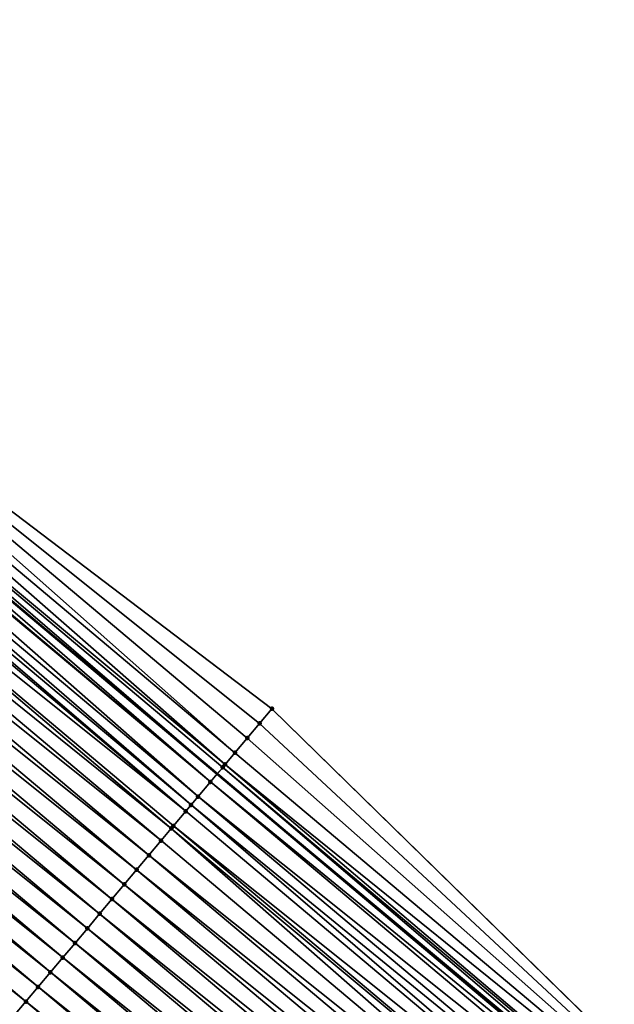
# Model space of a CAD drawing. Header units: feet. Extents: x 2007189 to 2022806, y 818621 to 837694.
# Tile 405 of 656: x 2017005 to 2017020, y 818934 to 818960. Entities that reach past the tile are written whole.
import ezdxf

# ---------------------------------------------------------------- set-up
doc = ezdxf.new("R2010")
doc.units = ezdxf.units.FT
doc.header["$MEASUREMENT"] = 0
for name, color, linetype, lineweight in [('EP_Travel Lane', 172, 'Continuous', 53), ('Road Shots', 141, 'Continuous', 100), ('Road X-Section', 40, 'Continuous', 13)]:
    doc.layers.add(name, color=color, linetype=linetype, lineweight=lineweight)
doc.layers.add('I-77-MM17-21_SB-Surface-Border', color=7, linetype='Continuous')
doc.layers.add('I-77-MM17-21_SB-Surface-TIN', color=7, linetype='Continuous')

msp = doc.modelspace()

# ---------------------------------------------------------------- linework, layer by layer
at = {"layer": 'EP_Travel Lane'}
msp.add_polyline3d([(2016734.380056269, 819171.5816410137, 274.3019561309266), (2016749.65505463, 819158.6942299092, 274.5888565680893), (2016764.952011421, 819145.8127301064, 274.8540412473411), (2016780.24919519, 819132.9310391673, 275.095501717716), (2016795.546419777, 819120.0493138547, 275.3326984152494), (2016810.843294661, 819107.1678830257, 275.6064427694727), (2016826.140308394, 819094.2863352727, 275.865672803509), (2016841.437434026, 819081.4046932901, 276.1132194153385), (2016856.734659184, 819068.5229674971, 276.350354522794), (2016872.031767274, 819055.6413402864, 276.5997191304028), (2016887.328814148, 819042.7597646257, 276.8554896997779), (2016902.61822396, 819029.8883168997, 277.0957903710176), (2016917.924966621, 819017.0178879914, 277.3409258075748), (2016933.231830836, 819004.1473568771, 277.5682917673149), (2016948.538951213, 818991.2766103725, 277.7582244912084), (2016963.846316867, 818978.4056576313, 277.9123149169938), (2016979.153692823, 818965.5346962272, 278.0648903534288), (2016994.461046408, 818952.6637536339, 278.2207400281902), (2017009.768130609, 818939.7930375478, 278.4159691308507), (2017025.075442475, 818926.9221300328, 278.577906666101), (2017040.382905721, 818914.0510952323, 278.7177266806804), (2017055.672095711, 818901.2072486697, 278.841691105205), (2017071.0103465, 818888.3726488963, 278.9807868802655), (2017086.348633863, 818875.5380185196, 279.1001611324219)], dxfattribs=at)
at = {"layer": 'I-77-MM17-21_SB-Surface-Border', "color": 3, "linetype": 'Continuous', "lineweight": -3}
msp.add_polyline3d([(2016734.553570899, 819171.7871374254, 274.2982413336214), (2016749.827811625, 819158.8992363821, 274.5862957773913), (2016765.686244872, 819146.6837108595, 274.8268820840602), (2016780.416064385, 819133.1290581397, 275.092997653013), (2016796.032614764, 819120.6261246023, 275.3180298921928), (2016811.648880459, 819108.1234309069, 275.5728208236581), (2016827.587508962, 819096.0029443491, 275.8056849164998), (2016841.914864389, 819081.9709663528, 276.091629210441), (2016857.209051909, 819069.0858257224, 276.3385874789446), (2016872.503199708, 819056.2007185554, 276.5896925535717), (2016887.797254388, 819043.3156898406, 276.8505400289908), (2016902.761911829, 819030.0591826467, 277.0942366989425), (2016918.068658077, 819017.1887507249, 277.3388480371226), (2016933.37552812, 819004.3182147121, 277.5653623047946), (2016948.682644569, 818991.4474715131, 277.755869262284), (2016964.311828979, 818978.9591840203, 277.9047523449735), (2016979.619272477, 818966.0881658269, 278.0474565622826), (2016995.248594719, 818953.5997624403, 278.1761907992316), (2017011.199279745, 818941.4944076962, 278.3663677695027), (2017025.540950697, 818927.4756597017, 278.5709130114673), (2017041.170315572, 818914.9872204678, 278.6934134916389), (2017056.457146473, 818902.1453214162, 278.8100806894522), (2017071.795391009, 818889.3107383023, 278.9555836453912), (2017086.491902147, 818875.709227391, 279.0983096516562)], dxfattribs=at)
at = {"layer": 'I-77-MM17-21_SB-Surface-TIN', "color": 128, "linetype": 'Continuous', "lineweight": -3}
for points in [[(2017010.233605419, 818940.3465953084, 278.4138588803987), (2016995.248594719, 818953.5997624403, 278.1761907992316), (2016994.926659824, 818953.2171948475, 278.1983720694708)], [(2017010.233605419, 818940.3465953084, 278.4138588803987), (2017010.555491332, 818940.7292040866, 278.3988365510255), (2016995.248594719, 818953.5997624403, 278.1761907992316)], [(2017010.555491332, 818940.7292040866, 278.3988365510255), (2017010.877388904, 818941.1118030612, 278.3821102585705), (2016995.248594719, 818953.5997624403, 278.1761907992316)], [(2017010.877388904, 818941.1118030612, 278.3821102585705), (2017011.199279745, 818941.4944076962, 278.3663677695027), (2016995.248594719, 818953.5997624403, 278.1761907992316)], [(2017009.975089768, 818940.0391974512, 278.41771968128), (2016994.926659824, 818953.2171948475, 278.1983720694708), (2016994.604748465, 818952.8346074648, 278.217113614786)], [(2017009.975089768, 818940.0391974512, 278.41771968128), (2017010.233605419, 818940.3465953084, 278.4138588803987), (2016994.926659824, 818953.2171948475, 278.1983720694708)], [(2016994.604748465, 818952.8346074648, 278.217113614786), (2016994.461046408, 818952.6637536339, 278.2207400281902), (2017009.768130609, 818939.7930375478, 278.4159691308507)], [(2017009.911797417, 818939.9639210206, 278.417494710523), (2016994.604748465, 818952.8346074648, 278.217113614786), (2017009.768130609, 818939.7930375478, 278.4159691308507)], [(2017009.911797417, 818939.9639210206, 278.417494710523), (2017009.975089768, 818940.0391974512, 278.41771968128), (2016994.604748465, 818952.8346074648, 278.217113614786)], [(2017009.59003767, 818939.5812061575, 278.4140779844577), (2016994.461046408, 818952.6637536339, 278.2207400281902), (2016994.282909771, 818952.4519589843, 278.2252354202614)], [(2017009.59003767, 818939.5812061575, 278.4140779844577), (2017009.768130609, 818939.7930375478, 278.4159691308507), (2016994.461046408, 818952.6637536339, 278.2207400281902)], [(2017009.268273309, 818939.1984951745, 278.4113356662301), (2016994.241346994, 818952.4025305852, 278.2253809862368), (2016993.961145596, 818952.069247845, 278.2224662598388)], [(2017009.59003767, 818939.5812061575, 278.4140779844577), (2016994.282909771, 818952.4519589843, 278.2252354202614), (2016994.241346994, 818952.4025305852, 278.2253809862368)], [(2017009.268273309, 818939.1984951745, 278.4113356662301), (2017009.59003767, 818939.5812061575, 278.4140779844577), (2016994.241346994, 818952.4025305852, 278.2253809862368)], [(2017009.085630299, 818938.9812218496, 278.4072448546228), (2016993.961145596, 818952.069247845, 278.2224662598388), (2016993.757436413, 818951.8269139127, 278.2178930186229)], [(2017009.085630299, 818938.9812218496, 278.4072448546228), (2017009.268273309, 818939.1984951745, 278.4113356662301), (2016993.961145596, 818952.069247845, 278.2224662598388)], [(2017008.946550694, 818938.8157490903, 278.4024922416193), (2016993.757436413, 818951.8269139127, 278.2178930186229), (2016993.639415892, 818951.6865077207, 278.214659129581)], [(2017008.946550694, 818938.8157490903, 278.4024922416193), (2017009.085630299, 818938.9812218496, 278.4072448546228), (2016993.757436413, 818951.8269139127, 278.2178930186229)], [(2017008.946550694, 818938.8157490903, 278.4024922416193), (2016993.639415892, 818951.6865077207, 278.214659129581), (2016993.317703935, 818951.3037526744, 278.2042582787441)], [(2017008.569148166, 818938.3666708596, 278.3855658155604), (2016993.317703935, 818951.3037526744, 278.2042582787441), (2016992.996002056, 818950.9209891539, 278.1923845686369)], [(2017008.569148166, 818938.3666708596, 278.3855658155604), (2017008.624865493, 818938.4329715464, 278.388180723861), (2016993.317703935, 818951.3037526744, 278.2042582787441)], [(2017008.624865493, 818938.4329715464, 278.388180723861), (2017008.946550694, 818938.8157490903, 278.4024922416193), (2016993.317703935, 818951.3037526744, 278.2042582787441)], [(2017008.30318511, 818938.0501899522, 278.3731651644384), (2016992.996002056, 818950.9209891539, 278.1923845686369), (2016992.674300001, 818950.538225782, 278.1805366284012)], [(2017008.30318511, 818938.0501899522, 278.3731651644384), (2017008.569148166, 818938.3666708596, 278.3855658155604), (2016992.996002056, 818950.9209891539, 278.1923845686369)], [(2017007.981493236, 818937.6674180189, 278.3598288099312), (2016992.674300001, 818950.538225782, 278.1805366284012), (2016992.352591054, 818950.1554682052, 278.1696959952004)], [(2017007.981493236, 818937.6674180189, 278.3598288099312), (2017008.30318511, 818938.0501899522, 278.3731651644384), (2016992.674300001, 818950.538225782, 278.1805366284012)], [(2017007.659790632, 818937.2846551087, 278.3480607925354), (2016992.352591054, 818950.1554682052, 278.1696959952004), (2016992.030875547, 818949.7727161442, 278.1598140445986)], [(2017007.659790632, 818937.2846551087, 278.3480607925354), (2017007.981493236, 818937.6674180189, 278.3598288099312), (2016992.352591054, 818950.1554682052, 278.1696959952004)], [(2017007.338080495, 818936.9018985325, 278.3373937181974), (2016992.030875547, 818949.7727161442, 278.1598140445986), (2016991.709158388, 818949.3899654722, 278.1501735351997)], [(2017007.338080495, 818936.9018985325, 278.3373937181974), (2017007.659790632, 818937.2846551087, 278.3480607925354), (2016992.030875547, 818949.7727161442, 278.1598140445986)], [(2017007.016366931, 818936.5191448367, 278.3272273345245), (2016991.709158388, 818949.3899654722, 278.1501735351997), (2016991.387441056, 818949.007214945, 278.140558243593)], [(2017007.016366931, 818936.5191448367, 278.3272273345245), (2017007.338080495, 818936.9018985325, 278.3373937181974), (2016991.709158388, 818949.3899654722, 278.1501735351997)], [(2017006.694645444, 818936.1363978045, 278.3182191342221), (2016991.387441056, 818949.007214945, 278.140558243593), (2016991.065722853, 818948.6244651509, 278.1310703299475)], [(2017006.694645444, 818936.1363978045, 278.3182191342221), (2017007.016366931, 818936.5191448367, 278.3272273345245), (2016991.387441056, 818949.007214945, 278.140558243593)], [(2017006.372927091, 818935.7536481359, 278.3087527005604), (2016991.065722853, 818948.6244651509, 278.1310703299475), (2016990.743999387, 818948.2417197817, 278.1223515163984)], [(2017006.372927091, 818935.7536481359, 278.3087527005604), (2017006.694645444, 818936.1363978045, 278.3182191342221), (2016991.065722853, 818948.6244651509, 278.1310703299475)], [(2017006.051212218, 818935.370895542, 278.2987778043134), (2016990.743999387, 818948.2417197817, 278.1223515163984), (2016990.422275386, 818947.8589748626, 278.1137109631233)], [(2017006.051212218, 818935.370895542, 278.2987778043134), (2017006.372927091, 818935.7536481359, 278.3087527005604), (2016990.743999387, 818948.2417197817, 278.1223515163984)], [(2017005.729490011, 818934.9881491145, 278.2898747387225), (2016990.422275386, 818947.8589748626, 278.1137109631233), (2016990.100555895, 818947.4762261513, 278.1044112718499)], [(2017005.729490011, 818934.9881491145, 278.2898747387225), (2017006.051212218, 818935.370895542, 278.2987778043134), (2016990.422275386, 818947.8589748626, 278.1137109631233)], [(2017005.407763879, 818934.6054059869, 278.2815452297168), (2016990.100555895, 818947.4762261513, 278.1044112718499), (2016989.778845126, 818947.0934701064, 278.0938368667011)], [(2017005.407763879, 818934.6054059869, 278.2815452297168), (2017005.729490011, 818934.9881491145, 278.2898747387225), (2016990.100555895, 818947.4762261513, 278.1044112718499)], [(2017005.086042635, 818934.2226587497, 278.2725014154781), (2016989.778845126, 818947.0934701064, 278.0938368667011), (2016989.457139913, 818946.7107093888, 278.0824502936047)], [(2017005.086042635, 818934.2226587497, 278.2725014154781), (2017005.407763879, 818934.6054059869, 278.2815452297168), (2016989.778845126, 818947.0934701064, 278.0938368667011)], [(2017004.764331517, 818933.8399029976, 278.2619776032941), (2016989.457139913, 818946.7107093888, 278.0824502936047), (2016989.135434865, 818946.3279485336, 278.0710398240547)], [(2017004.764331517, 818933.8399029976, 278.2619776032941), (2017005.086042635, 818934.2226587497, 278.2725014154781), (2016989.457139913, 818946.7107093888, 278.0824502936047)], [(2017004.442624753, 818933.4571435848, 278.2508174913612), (2017004.764331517, 818933.8399029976, 278.2619776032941), (2016989.135434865, 818946.3279485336, 278.0710398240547)], [(2017025.540950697, 818927.4756597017, 278.5709130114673), (2017011.199279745, 818941.4944076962, 278.3663677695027), (2017010.877388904, 818941.1118030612, 278.3821102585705)], [(2017025.540950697, 818927.4756597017, 278.5709130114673), (2017010.877388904, 818941.1118030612, 278.3821102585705), (2017010.555491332, 818940.7292040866, 278.3988365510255)], [(2017025.540950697, 818927.4756597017, 278.5709130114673), (2017010.555491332, 818940.7292040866, 278.3988365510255), (2017010.233605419, 818940.3465953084, 278.4138588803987)], [(2017025.540950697, 818927.4756597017, 278.5709130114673), (2017010.233605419, 818940.3465953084, 278.4138588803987), (2017009.975089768, 818940.0391974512, 278.41771968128)], [(2017025.127550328, 818926.9841047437, 278.5781282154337), (2017009.911797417, 818939.9639210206, 278.417494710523), (2017009.768130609, 818939.7930375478, 278.4159691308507)], [(2017025.219121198, 818927.0930034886, 278.5776908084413), (2017009.975089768, 818940.0391974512, 278.41771968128), (2017009.911797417, 818939.9639210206, 278.417494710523)], [(2017025.127550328, 818926.9841047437, 278.5781282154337), (2017025.219121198, 818927.0930034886, 278.5776908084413), (2017009.911797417, 818939.9639210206, 278.417494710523)], [(2017025.219121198, 818927.0930034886, 278.5776908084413), (2017025.540950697, 818927.4756597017, 278.5709130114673), (2017009.975089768, 818940.0391974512, 278.41771968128)], [(2017009.59003767, 818939.5812061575, 278.4140779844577), (2017025.075442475, 818926.9221300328, 278.577906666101), (2017009.768130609, 818939.7930375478, 278.4159691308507)], [(2017025.127550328, 818926.9841047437, 278.5781282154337), (2017009.768130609, 818939.7930375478, 278.4159691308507), (2017025.075442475, 818926.9221300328, 278.577906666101)], [(2017024.89734178, 818926.7103051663, 278.5771494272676), (2017009.59003767, 818939.5812061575, 278.4140779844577), (2017009.268273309, 818939.1984951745, 278.4113356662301)], [(2017024.89734178, 818926.7103051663, 278.5771494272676), (2017025.075442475, 818926.9221300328, 278.577906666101), (2017009.59003767, 818939.5812061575, 278.4140779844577)], [(2017024.575580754, 818926.327591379, 278.573920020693), (2017009.268273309, 818939.1984951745, 278.4113356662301), (2017009.085630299, 818938.9812218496, 278.4072448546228)], [(2017024.575580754, 818926.327591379, 278.573920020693), (2017024.89734178, 818926.7103051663, 278.5771494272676), (2017009.268273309, 818939.1984951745, 278.4113356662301)], [(2017024.25384265, 818925.9448583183, 278.5673405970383), (2017009.085630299, 818938.9812218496, 278.4072448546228), (2017008.946550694, 818938.8157490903, 278.4024922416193)], [(2017024.25384265, 818925.9448583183, 278.5673405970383), (2017024.575580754, 818926.327591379, 278.573920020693), (2017009.085630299, 818938.9812218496, 278.4072448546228)], [(2017024.25384265, 818925.9448583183, 278.5673405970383), (2017008.946550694, 818938.8157490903, 278.4024922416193), (2017008.624865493, 818938.4329715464, 278.388180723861)], [(2017023.61042023, 818925.1793469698, 278.5463206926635), (2017008.569148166, 818938.3666708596, 278.3855658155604), (2017008.30318511, 818938.0501899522, 278.3731651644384)], [(2017023.932126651, 818925.5621066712, 278.5575305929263), (2017008.624865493, 818938.4329715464, 278.388180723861), (2017008.569148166, 818938.3666708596, 278.3855658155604)], [(2017023.61042023, 818925.1793469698, 278.5463206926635), (2017023.932126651, 818925.5621066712, 278.5575305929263), (2017008.569148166, 818938.3666708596, 278.3855658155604)], [(2017023.932126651, 818925.5621066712, 278.5575305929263), (2017024.25384265, 818925.9448583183, 278.5673405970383), (2017008.624865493, 818938.4329715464, 278.388180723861)], [(2017023.61042023, 818925.1793469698, 278.5463206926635), (2017008.30318511, 818938.0501899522, 278.3731651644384), (2017007.981493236, 818937.6674180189, 278.3598288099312)], [(2017023.288714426, 818924.79658675, 278.535020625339), (2017007.981493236, 818937.6674180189, 278.3598288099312), (2017007.659790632, 818937.2846551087, 278.3480607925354)], [(2017023.288714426, 818924.79658675, 278.535020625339), (2017023.61042023, 818925.1793469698, 278.5463206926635), (2017007.981493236, 818937.6674180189, 278.3598288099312)], [(2017022.967001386, 818924.4138326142, 278.5247780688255), (2017007.659790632, 818937.2846551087, 278.3480607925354), (2017007.338080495, 818936.9018985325, 278.3373937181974)], [(2017022.967001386, 818924.4138326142, 278.5247780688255), (2017023.288714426, 818924.79658675, 278.535020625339), (2017007.659790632, 818937.2846551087, 278.3480607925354)], [(2017022.645284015, 818924.0310821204, 278.5151685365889), (2017007.338080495, 818936.9018985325, 278.3373937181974), (2017007.016366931, 818936.5191448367, 278.3272273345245)], [(2017022.645284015, 818924.0310821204, 278.5151685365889), (2017022.967001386, 818924.4138326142, 278.5247780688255), (2017007.338080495, 818936.9018985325, 278.3373937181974)], [(2017022.323565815, 818923.6483323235, 278.5056801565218), (2017007.016366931, 818936.5191448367, 278.3272273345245), (2017006.694645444, 818936.1363978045, 278.3182191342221)], [(2017022.323565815, 818923.6483323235, 278.5056801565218), (2017022.645284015, 818924.0310821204, 278.5151685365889), (2017007.016366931, 818936.5191448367, 278.3272273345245)], [(2017022.001847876, 818923.2655823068, 278.4961535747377), (2017006.694645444, 818936.1363978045, 278.3182191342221), (2017006.372927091, 818935.7536481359, 278.3087527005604)], [(2017022.001847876, 818923.2655823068, 278.4961535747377), (2017022.323565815, 818923.6483323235, 278.5056801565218), (2017006.694645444, 818936.1363978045, 278.3182191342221)], [(2017021.680129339, 818922.8828327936, 278.4867144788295), (2017006.372927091, 818935.7536481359, 278.3087527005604), (2017006.051212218, 818935.370895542, 278.2987778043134)], [(2017021.680129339, 818922.8828327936, 278.4867144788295), (2017022.001847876, 818923.2655823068, 278.4961535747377), (2017006.372927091, 818935.7536481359, 278.3087527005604)], [(2017021.358410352, 818922.5000836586, 278.4773411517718), (2017006.051212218, 818935.370895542, 278.2987778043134), (2017005.729490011, 818934.9881491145, 278.2898747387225)], [(2017021.358410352, 818922.5000836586, 278.4773411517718), (2017021.680129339, 818922.8828327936, 278.4867144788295), (2017006.051212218, 818935.370895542, 278.2987778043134)], [(2017021.03668799, 818922.1173373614, 278.4684610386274), (2017005.729490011, 818934.9881491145, 278.2898747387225), (2017005.407763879, 818934.6054059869, 278.2815452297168)], [(2017021.03668799, 818922.1173373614, 278.4684610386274), (2017021.358410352, 818922.5000836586, 278.4773411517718), (2017005.729490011, 818934.9881491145, 278.2898747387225)], [(2017020.714961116, 818921.7345948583, 278.460240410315), (2017005.407763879, 818934.6054059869, 278.2815452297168), (2017005.086042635, 818934.2226587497, 278.2725014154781)], [(2017020.714961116, 818921.7345948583, 278.460240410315), (2017021.03668799, 818922.1173373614, 278.4684610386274), (2017005.407763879, 818934.6054059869, 278.2815452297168)], [(2017020.393238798, 818921.3518485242, 278.4513538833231), (2017005.086042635, 818934.2226587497, 278.2725014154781), (2017004.764331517, 818933.8399029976, 278.2619776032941)], [(2017020.393238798, 818921.3518485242, 278.4513538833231), (2017020.714961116, 818921.7345948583, 278.460240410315), (2017005.086042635, 818934.2226587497, 278.2725014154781)], [(2017020.07152694, 818920.9690933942, 278.4409385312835), (2017004.764331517, 818933.8399029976, 278.2619776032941), (2017004.442624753, 818933.4571435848, 278.2508174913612)], [(2017020.07152694, 818920.9690933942, 278.4409385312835), (2017020.393238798, 818921.3518485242, 278.4513538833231), (2017004.764331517, 818933.8399029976, 278.2619776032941)]]:
    msp.add_3dface(points, dxfattribs=at)
at = {"layer": 'Road Shots', "lineweight": 100}
for p in [(2017011.199279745, 818941.4944076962, 278.3663677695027), (2017010.877388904, 818941.1118030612, 278.3821102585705), (2017010.555491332, 818940.7292040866, 278.3988365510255), (2017010.233605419, 818940.3465953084, 278.4138588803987), (2017009.911797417, 818939.9639210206, 278.417494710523), (2017009.975089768, 818940.0391974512, 278.41771968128), (2017009.59003767, 818939.5812061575, 278.4140779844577), (2017009.268273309, 818939.1984951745, 278.4113356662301), (2017009.085630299, 818938.9812218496, 278.4072448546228), (2017008.946550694, 818938.8157490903, 278.4024922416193), (2017008.569148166, 818938.3666708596, 278.3855658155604), (2017008.624865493, 818938.4329715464, 278.388180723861), (2017008.30318511, 818938.0501899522, 278.3731651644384), (2017007.981493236, 818937.6674180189, 278.3598288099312), (2017007.659790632, 818937.2846551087, 278.3480607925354), (2017007.338080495, 818936.9018985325, 278.3373937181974), (2017007.016366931, 818936.5191448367, 278.3272273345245), (2017006.694645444, 818936.1363978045, 278.3182191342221), (2017006.372927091, 818935.7536481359, 278.3087527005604), (2017006.051212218, 818935.370895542, 278.2987778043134), (2017005.729490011, 818934.9881491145, 278.2898747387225), (2017005.407763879, 818934.6054059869, 278.2815452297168), (2017005.086042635, 818934.2226587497, 278.2725014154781), (2017004.764331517, 818933.8399029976, 278.2619776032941)]:
    msp.add_point(p, dxfattribs=at)
at = {"layer": 'Road X-Section', "extrusion": (0.7653598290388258, -0.6435405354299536, 0.008939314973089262), "elevation": 1016719.787257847, "flags": 128}
msp.add_lwpolyline([(1924890.301135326, -8810.764096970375), (1924889.801135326, -8810.748353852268), (1924889.301135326, -8810.731626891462), (1924888.801135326, -8810.716603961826), (1924888.399484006, -8810.712743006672), (1924888.301135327, -8810.712967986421), (1924887.801135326, -8810.716384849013), (1924887.301135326, -8810.719127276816), (1924887.017293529, -8810.723218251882), (1924886.801135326, -8810.727971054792), (1924886.301135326, -8810.742283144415), (1924886.214531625, -8810.744898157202), (1924885.801135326, -8810.75729930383), (1924885.301135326, -8810.770636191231), (1924884.801135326, -8810.782404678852), (1924884.301135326, -8810.793072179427), (1924883.801135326, -8810.803238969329), (1924883.301135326, -8810.81224752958), (1924882.801135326, -8810.821714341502), (1924882.301135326, -8810.831689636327), (1924881.801135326, -8810.840593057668), (1924881.301135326, -8810.848922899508), (1924880.801135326, -8810.85796707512), (1924880.301135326, -8810.868491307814), (1924879.801135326, -8810.879651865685), (1924879.301135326, -8810.890455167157), (1924878.801135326, -8810.900259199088), (1924878.301135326, -8810.909471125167), (1924877.801135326, -8810.918914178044), (1924877.301135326, -8810.929367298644), (1924876.801135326, -8810.941307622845), (1924876.301135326, -8810.953593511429), (1924875.801135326, -8810.964785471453), (1924875.301135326, -8810.974092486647), (1924874.801135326, -8810.982250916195), (1924874.301135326, -8810.990876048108), (1924873.801135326, -8811.000462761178), (1924873.301135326, -8811.010051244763), (1924872.801135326, -8811.019642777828), (1924872.301135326, -8811.02914013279), (1924871.801135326, -8811.038800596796), (1924871.301135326, -8811.048395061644), (1924870.801135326, -8811.05807928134), (1924870.301135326, -8811.068019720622), (1924869.801135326, -8811.07798376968), (1924869.301135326, -8811.088174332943), (1924868.801135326, -8811.098271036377), (1924868.301135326, -8811.108280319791), (1924867.801135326, -8811.11818176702), (1924867.301135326, -8811.127833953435), (1924866.801135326, -8811.137102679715), (1924866.301135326, -8811.146398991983), (1924865.801135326, -8811.156226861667), (1924865.301135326, -8811.167658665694), (1924864.801135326, -8811.180468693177), (1924864.301135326, -8811.194042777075), (1924863.801135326, -8811.20875073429), (1924863.301135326, -8811.223961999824), (1924862.801135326, -8811.239595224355), (1924862.301135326, -8811.255926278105), (1924861.801135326, -8811.27319683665), (1924861.301135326, -8811.291019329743), (1924861.211579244, -8811.294232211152)], dxfattribs=at)

doc.saveas('drawing.dxf')
